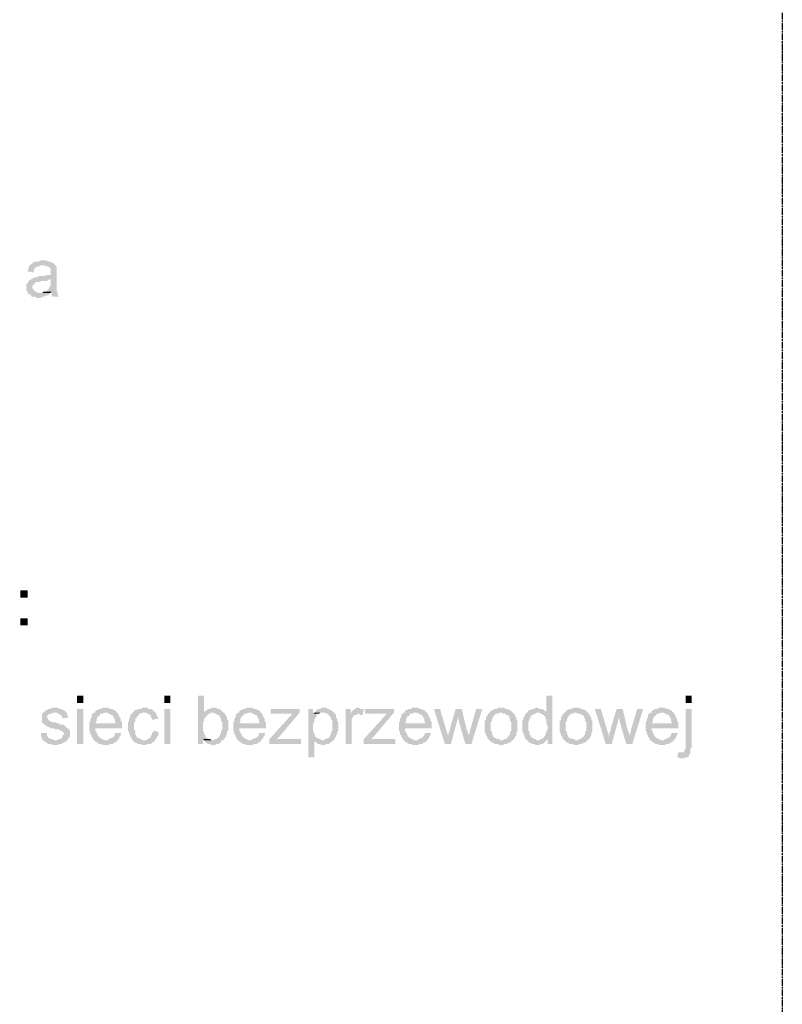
# Model space of a CAD drawing. Header units: millimetres. Extents: x -523 to 1404227, y -783705 to 1038705.
# Tile 439 of 508: x 711141 to 713810, y 235146 to 238594. Entities that reach past the tile are written whole.
import ezdxf

# ---------------------------------------------------------------- set-up
doc = ezdxf.new("R2010")
doc.units = ezdxf.units.MM
doc.linetypes.add('ACAD_ISO08W100', pattern=[36, 24, -3, 6, -3])
doc.layers.add('!!ELEKTRYKA', color=7, linetype='Continuous')

msp = doc.modelspace()

# ---------------------------------------------------------------- hatches: boundary and pattern name
at = {"layer": '!!ELEKTRYKA', "linetype": 'ACAD_ISO08W100'}
for points in [[(711223.26, 237750.92), (711214.8, 237750.92), (711206.33, 237746.69), (711193.63, 237746.69), (711189.4, 237742.45), (711185.16, 237742.45), (711185.16, 237738.22), (711180.93, 237738.22), (711176.7, 237733.99), (711219.03, 237733.99), (711223.26, 237733.99), (711227.5, 237733.99), (711231.73, 237729.75), (711235.96, 237729.75), (711240.2, 237729.75), (711244.43, 237725.52), (711244.43, 237725.52), (711248.66, 237721.29), (711248.66, 237717.05), (711248.66, 237712.82), (711248.66, 237708.59), (711248.66, 237708.59), (711248.66, 237700.12), (711244.43, 237700.12), (711244.43, 237700.12), (711240.2, 237700.12), (711235.96, 237700.12), (711227.5, 237695.89), (711223.26, 237695.89), (711219.03, 237695.89), (711210.56, 237695.89), (711206.33, 237695.89), (711202.1, 237691.65), (711197.86, 237691.65), (711193.63, 237691.65), (711193.63, 237691.65), (711185.16, 237687.42), (711180.93, 237687.42), (711248.66, 237687.42), (711248.66, 237678.95), (711248.66, 237674.72), (711248.66, 237670.49), (711248.66, 237666.25), (711248.66, 237662.02), (711244.43, 237657.79), (711244.43, 237657.79), (711244.43, 237653.55), (711240.2, 237649.32), (711235.96, 237645.09), (711231.73, 237640.85), (711227.5, 237640.85), (711223.26, 237640.85), (711252.9, 237640.85), (711252.9, 237636.62), (711252.9, 237632.39), (711252.9, 237628.15), (711257.13, 237623.92), (711278.3, 237623.92), (711278.3, 237623.92), (711274.07, 237628.15), (711274.07, 237632.39), (711274.07, 237640.85), (711269.83, 237640.85), (711269.83, 237645.09), (711269.83, 237645.09), (711269.83, 237649.32), (711269.83, 237657.79), (711269.83, 237662.02), (711269.83, 237666.25), (711269.83, 237674.72), (711269.83, 237704.35), (711269.83, 237704.35), (711269.83, 237708.59), (711269.83, 237717.05), (711269.83, 237721.29), (711269.83, 237721.29), (711269.83, 237725.52), (711269.83, 237729.75), (711265.6, 237733.99), (711261.37, 237738.22), (711261.37, 237738.22), (711257.13, 237742.45), (711252.9, 237742.45), (711248.66, 237746.69), (711248.66, 237746.69), (711244.43, 237746.69), (711240.2, 237746.69), (711231.73, 237750.92), (711227.5, 237750.92)], [(711176.7, 237733.99), (711172.46, 237729.75), (711172.46, 237721.29), (711168.23, 237717.05), (711168.23, 237712.82), (711189.4, 237708.59), (711189.4, 237712.82), (711189.4, 237717.05), (711193.63, 237721.29), (711193.63, 237725.52), (711197.86, 237725.52), (711202.1, 237729.75), (711206.33, 237729.75), (711210.56, 237729.75), (711214.8, 237733.99), (711219.03, 237733.99)], [(711180.93, 237687.42), (711180.93, 237683.19), (711176.7, 237683.19), (711172.46, 237678.95), (711172.46, 237678.95), (711168.23, 237674.72), (711168.23, 237670.49), (711164, 237666.25), (711164, 237662.02), (711164, 237657.79), (711164, 237657.79), (711164, 237649.32), (711164, 237645.09), (711168.23, 237640.85), (711168.23, 237636.62), (711172.46, 237632.39), (711176.7, 237632.39), (711176.7, 237632.39), (711180.93, 237628.15), (711180.93, 237623.92), (711185.16, 237623.92), (711189.4, 237623.92), (711193.63, 237623.92), (711202.1, 237619.68), (711206.33, 237619.68), (711210.56, 237619.68), (711214.8, 237619.68), (711219.03, 237623.92), (711223.26, 237623.92), (711227.5, 237623.92), (711231.73, 237628.15), (711235.96, 237628.15), (711240.2, 237628.15), (711244.43, 237632.39), (711248.66, 237636.62), (711210.56, 237636.62), (711210.56, 237636.62), (711206.33, 237636.62), (711197.86, 237640.85), (711197.86, 237640.85), (711193.63, 237645.09), (711189.4, 237645.09), (711189.4, 237649.32), (711185.16, 237653.55), (711185.16, 237657.79), (711185.16, 237657.79), (711185.16, 237662.02), (711189.4, 237666.25), (711189.4, 237666.25), (711193.63, 237670.49), (711197.86, 237674.72), (711202.1, 237674.72), (711206.33, 237674.72), (711210.56, 237674.72), (711214.8, 237678.95), (711219.03, 237678.95), (711223.26, 237678.95), (711227.5, 237678.95), (711235.96, 237678.95), (711240.2, 237683.19), (711244.43, 237683.19), (711244.43, 237683.19), (711248.66, 237687.42)], [(711223.26, 237640.85), (711219.03, 237636.62), (711210.56, 237636.62), (711248.66, 237636.62), (711252.9, 237640.85)], [(711786.31, 236226.88), (711765.14, 236226.88), (711765.14, 236057.54), (711782.08, 236057.54), (711782.08, 236074.48), (711807.48, 236074.48), (711803.25, 236074.48), (711799.01, 236078.71), (711794.78, 236078.71), (711790.55, 236082.95), (711790.55, 236087.18), (711786.31, 236091.41), (711786.31, 236095.65), (711786.31, 236099.88), (711782.08, 236104.11), (711782.08, 236108.35), (711782.08, 236112.58), (711782.08, 236121.05), (711782.08, 236125.28), (711782.08, 236129.51), (711782.08, 236133.75), (711786.31, 236137.98), (711786.31, 236142.21), (711786.31, 236146.45), (711790.55, 236150.68), (711794.78, 236154.91), (711794.78, 236159.15), (711799.01, 236159.15), (711803.25, 236163.38), (711807.48, 236163.38), (711811.71, 236167.61), (711815.95, 236167.61), (711786.31, 236167.61)], [(713005.54, 236226.88), (712984.38, 236226.88), (712984.38, 236167.61), (712954.74, 236167.61), (712958.98, 236167.61), (712963.21, 236163.38), (712967.44, 236163.38), (712971.68, 236159.15), (712975.91, 236159.15), (712975.91, 236154.91), (712980.14, 236154.91), (712980.14, 236150.68), (712980.14, 236146.45), (712984.38, 236142.21), (712984.38, 236137.98), (712984.38, 236133.75), (712984.38, 236129.51), (712988.61, 236121.05), (712988.61, 236116.81), (712988.61, 236112.58), (712988.61, 236108.35), (712984.38, 236104.11), (712984.38, 236099.88), (712984.38, 236095.65), (712980.14, 236091.41), (712980.14, 236087.18), (712975.91, 236082.95), (712975.91, 236078.71), (712971.68, 236078.71), (712967.44, 236074.48), (712963.21, 236074.48), (712988.61, 236074.48), (712988.61, 236057.54), (713005.54, 236057.54)], [(711223.26, 236167.61), (711219.03, 236163.38), (711219.03, 236163.38), (711219.03, 236146.45), (711219.03, 236146.45), (711219.03, 236137.98), (711219.03, 236133.75), (711223.26, 236129.51), (711223.26, 236129.51), (711227.5, 236125.28), (711231.73, 236121.05), (711235.96, 236121.05), (711235.96, 236121.05), (711235.96, 236116.81), (711240.2, 236116.81), (711244.43, 236116.81), (711248.66, 236112.58), (711252.9, 236112.58), (711261.37, 236112.58), (711265.6, 236108.35), (711269.83, 236108.35), (711278.3, 236108.35), (711282.53, 236104.11), (711286.77, 236104.11), (711286.77, 236104.11), (711291, 236099.88), (711295.23, 236095.65), (711295.23, 236091.41), (711295.23, 236091.41), (711291, 236087.18), (711291, 236082.95), (711286.77, 236078.71), (711286.77, 236074.48), (711282.53, 236074.48), (711278.3, 236074.48), (711269.83, 236070.25), (711265.6, 236070.25), (711223.26, 236070.25), (711227.5, 236066.01), (711231.73, 236066.01), (711231.73, 236066.01), (711231.73, 236061.78), (711235.96, 236061.78), (711240.2, 236057.54), (711244.43, 236057.54), (711248.66, 236057.54), (711257.13, 236053.31), (711261.37, 236053.31), (711265.6, 236053.31), (711269.83, 236053.31), (711274.07, 236053.31), (711278.3, 236057.54), (711282.53, 236057.54), (711286.77, 236057.54), (711291, 236061.78), (711295.23, 236061.78), (711299.47, 236066.01), (711303.7, 236066.01), (711307.93, 236070.25), (711307.93, 236074.48), (711312.17, 236074.48), (711312.17, 236078.71), (711316.4, 236082.95), (711316.4, 236087.18), (711316.4, 236095.65), (711316.4, 236095.65), (711316.4, 236099.88), (711316.4, 236104.11), (711312.17, 236108.35), (711312.17, 236112.58), (711307.93, 236112.58), (711303.7, 236116.81), (711299.47, 236121.05), (711295.23, 236121.05), (711295.23, 236125.28), (711291, 236125.28), (711286.77, 236125.28), (711282.53, 236125.28), (711278.3, 236129.51), (711274.07, 236129.51), (711265.6, 236133.75), (711265.6, 236133.75), (711257.13, 236133.75), (711252.9, 236133.75), (711248.66, 236137.98), (711248.66, 236137.98), (711248.66, 236137.98), (711244.43, 236137.98), (711240.2, 236142.21), (711240.2, 236146.45), (711235.96, 236150.68), (711235.96, 236154.91), (711240.2, 236159.15), (711244.43, 236163.38), (711244.43, 236163.38), (711248.66, 236163.38), (711252.9, 236163.38), (711257.13, 236167.61), (711265.6, 236167.61)], [(711261.37, 236184.55), (711252.9, 236184.55), (711248.66, 236180.31), (711240.2, 236180.31), (711235.96, 236176.08), (711231.73, 236176.08), (711231.73, 236171.85), (711227.5, 236171.85), (711223.26, 236167.61), (711265.6, 236167.61), (711265.6, 236167.61), (711269.83, 236167.61), (711274.07, 236163.38), (711278.3, 236163.38), (711282.53, 236159.15), (711286.77, 236159.15), (711286.77, 236154.91), (711291, 236150.68), (711291, 236146.45), (711312.17, 236150.68), (711312.17, 236150.68), (711307.93, 236154.91), (711307.93, 236159.15), (711307.93, 236163.38), (711303.7, 236167.61), (711303.7, 236167.61), (711299.47, 236171.85), (711295.23, 236176.08), (711291, 236176.08), (711286.77, 236180.31), (711286.77, 236180.31), (711282.53, 236180.31), (711278.3, 236180.31), (711274.07, 236184.55), (711265.6, 236184.55)], [(711401.07, 236167.61), (711401.07, 236167.61), (711396.84, 236163.38), (711392.6, 236159.15), (711392.6, 236154.91), (711392.6, 236150.68), (711388.37, 236146.45), (711388.37, 236142.21), (711388.37, 236137.98), (711384.13, 236133.75), (711384.13, 236129.51), (711384.13, 236125.28), (711384.13, 236116.81), (711384.13, 236112.58), (711384.13, 236108.35), (711384.13, 236104.11), (711388.37, 236099.88), (711388.37, 236095.65), (711388.37, 236091.41), (711392.6, 236087.18), (711392.6, 236082.95), (711396.84, 236078.71), (711396.84, 236074.48), (711401.07, 236070.25), (711443.4, 236070.25), (711443.4, 236070.25), (711439.17, 236070.25), (711430.7, 236074.48), (711426.47, 236074.48), (711426.47, 236078.71), (711422.24, 236078.71), (711418, 236082.95), (711418, 236082.95), (711413.77, 236087.18), (711413.77, 236091.41), (711409.54, 236095.65), (711409.54, 236099.88), (711405.3, 236104.11), (711405.3, 236108.35), (711405.3, 236112.58), (711498.44, 236112.58), (711498.44, 236116.81), (711498.44, 236121.05), (711498.44, 236125.28), (711498.44, 236129.51), (711405.3, 236129.51), (711405.3, 236129.51), (711409.54, 236137.98), (711409.54, 236142.21), (711409.54, 236146.45), (711413.77, 236150.68), (711413.77, 236154.91), (711418, 236154.91), (711422.24, 236159.15), (711422.24, 236163.38), (711426.47, 236163.38), (711430.7, 236163.38), (711439.17, 236167.61), (711443.4, 236167.61)], [(711443.4, 236184.55), (711430.7, 236184.55), (711426.47, 236180.31), (711418, 236180.31), (711413.77, 236176.08), (711409.54, 236176.08), (711405.3, 236171.85), (711405.3, 236167.61), (711401.07, 236167.61), (711443.4, 236167.61), (711443.4, 236167.61), (711447.64, 236167.61), (711451.87, 236163.38), (711456.1, 236163.38), (711460.34, 236159.15), (711464.57, 236159.15), (711468.8, 236154.91), (711468.8, 236154.91), (711468.8, 236150.68), (711473.04, 236146.45), (711473.04, 236142.21), (711473.04, 236137.98), (711477.27, 236129.51), (711405.3, 236129.51), (711498.44, 236129.51), (711498.44, 236133.75), (711494.2, 236137.98), (711494.2, 236142.21), (711494.2, 236146.45), (711489.97, 236150.68), (711489.97, 236154.91), (711485.74, 236159.15), (711485.74, 236163.38), (711481.5, 236167.61), (711481.5, 236167.61), (711477.27, 236171.85), (711473.04, 236176.08), (711468.8, 236176.08), (711464.57, 236180.31), (711460.34, 236180.31), (711456.1, 236180.31), (711451.87, 236184.55), (711447.64, 236184.55)], [(711574.64, 236184.55), (711574.64, 236184.55), (711570.41, 236184.55), (711566.17, 236180.31), (711561.94, 236180.31), (711557.71, 236180.31), (711549.24, 236176.08), (711549.24, 236176.08), (711545.01, 236176.08), (711540.77, 236171.85), (711536.54, 236167.61), (711536.54, 236163.38), (711532.31, 236163.38), (711528.07, 236159.15), (711528.07, 236154.91), (711528.07, 236150.68), (711523.84, 236146.45), (711523.84, 236142.21), (711523.84, 236137.98), (711519.6, 236133.75), (711519.6, 236129.51), (711519.6, 236125.28), (711519.6, 236116.81), (711519.6, 236112.58), (711519.6, 236108.35), (711519.6, 236104.11), (711523.84, 236099.88), (711523.84, 236095.65), (711523.84, 236091.41), (711528.07, 236087.18), (711528.07, 236082.95), (711532.31, 236078.71), (711532.31, 236074.48), (711536.54, 236070.25), (711574.64, 236070.25), (711574.64, 236070.25), (711570.41, 236070.25), (711566.17, 236074.48), (711561.94, 236074.48), (711557.71, 236078.71), (711553.47, 236078.71), (711549.24, 236082.95), (711549.24, 236082.95), (711549.24, 236087.18), (711545.01, 236091.41), (711545.01, 236095.65), (711545.01, 236099.88), (711545.01, 236104.11), (711540.77, 236108.35), (711540.77, 236112.58), (711540.77, 236121.05), (711540.77, 236121.05), (711540.77, 236125.28), (711540.77, 236129.51), (711545.01, 236137.98), (711545.01, 236142.21), (711545.01, 236146.45), (711549.24, 236146.45), (711549.24, 236150.68), (711553.47, 236154.91), (711553.47, 236154.91), (711557.71, 236159.15), (711557.71, 236163.38), (711561.94, 236163.38), (711566.17, 236163.38), (711570.41, 236167.61), (711578.87, 236167.61), (711616.97, 236167.61), (711612.74, 236171.85), (711608.51, 236171.85), (711608.51, 236176.08), (711604.27, 236176.08), (711600.04, 236180.31), (711595.81, 236180.31), (711591.57, 236180.31), (711587.34, 236184.55), (711583.11, 236184.55)], [(711616.97, 236167.61), (711578.87, 236167.61), (711583.11, 236167.61), (711587.34, 236163.38), (711591.57, 236163.38), (711595.81, 236159.15), (711595.81, 236159.15), (711600.04, 236154.91), (711600.04, 236150.68), (711604.27, 236146.45), (711604.27, 236142.21), (711625.44, 236146.45), (711625.44, 236146.45), (711625.44, 236150.68), (711621.21, 236154.91), (711621.21, 236159.15), (711616.97, 236163.38)], [(711820.18, 236184.55), (711811.71, 236184.55), (711807.48, 236180.31), (711799.01, 236180.31), (711794.78, 236176.08), (711790.55, 236171.85), (711786.31, 236171.85), (711786.31, 236167.61), (711815.95, 236167.61), (711820.18, 236167.61), (711824.41, 236163.38), (711828.65, 236163.38), (711832.88, 236159.15), (711837.11, 236159.15), (711841.35, 236154.91), (711841.35, 236154.91), (711841.35, 236150.68), (711845.58, 236146.45), (711845.58, 236142.21), (711845.58, 236137.98), (711849.81, 236133.75), (711849.81, 236129.51), (711849.81, 236125.28), (711849.81, 236121.05), (711849.81, 236121.05), (711849.81, 236112.58), (711849.81, 236108.35), (711845.58, 236104.11), (711845.58, 236099.88), (711845.58, 236095.65), (711841.35, 236091.41), (711841.35, 236087.18), (711837.11, 236082.95), (711837.11, 236078.71), (711832.88, 236078.71), (711828.65, 236074.48), (711824.41, 236074.48), (711820.18, 236070.25), (711815.95, 236070.25), (711786.31, 236070.25), (711790.55, 236066.01), (711790.55, 236061.78), (711794.78, 236061.78), (711799.01, 236057.54), (711803.25, 236057.54), (711807.48, 236057.54), (711811.71, 236053.31), (711815.95, 236053.31), (711820.18, 236053.31), (711824.41, 236053.31), (711828.65, 236057.54), (711832.88, 236057.54), (711837.11, 236057.54), (711841.35, 236061.78), (711845.58, 236061.78), (711845.58, 236066.01), (711849.81, 236070.25), (711854.05, 236070.25), (711854.05, 236074.48), (711858.28, 236074.48), (711858.28, 236078.71), (711862.51, 236082.95), (711862.51, 236087.18), (711866.75, 236091.41), (711866.75, 236095.65), (711866.75, 236099.88), (711870.98, 236104.11), (711870.98, 236108.35), (711870.98, 236116.81), (711870.98, 236121.05), (711870.98, 236121.05), (711870.98, 236129.51), (711870.98, 236133.75), (711870.98, 236137.98), (711866.75, 236142.21), (711866.75, 236146.45), (711866.75, 236150.68), (711862.51, 236154.91), (711862.51, 236159.15), (711858.28, 236163.38), (711858.28, 236167.61), (711854.05, 236167.61), (711849.81, 236171.85), (711849.81, 236171.85), (711845.58, 236176.08), (711841.35, 236180.31), (711837.11, 236180.31), (711832.88, 236180.31), (711828.65, 236184.55), (711824.41, 236184.55)], [(711904.85, 236167.61), (711904.85, 236167.61), (711900.61, 236163.38), (711896.38, 236159.15), (711896.38, 236154.91), (711896.38, 236150.68), (711892.15, 236146.45), (711892.15, 236142.21), (711892.15, 236137.98), (711887.91, 236133.75), (711887.91, 236129.51), (711887.91, 236125.28), (711887.91, 236116.81), (711887.91, 236112.58), (711887.91, 236108.35), (711887.91, 236104.11), (711892.15, 236099.88), (711892.15, 236095.65), (711892.15, 236091.41), (711896.38, 236087.18), (711896.38, 236082.95), (711900.61, 236078.71), (711900.61, 236074.48), (711904.85, 236070.25), (711947.18, 236070.25), (711947.18, 236070.25), (711942.95, 236070.25), (711934.48, 236074.48), (711930.25, 236074.48), (711930.25, 236078.71), (711926.02, 236078.71), (711921.78, 236082.95), (711921.78, 236082.95), (711917.55, 236087.18), (711917.55, 236091.41), (711913.31, 236095.65), (711913.31, 236099.88), (711909.08, 236104.11), (711909.08, 236108.35), (711909.08, 236112.58), (712002.22, 236112.58), (712002.22, 236116.81), (712002.22, 236121.05), (712002.22, 236125.28), (712002.22, 236129.51), (711909.08, 236129.51), (711909.08, 236129.51), (711913.31, 236137.98), (711913.31, 236142.21), (711913.31, 236146.45), (711917.55, 236150.68), (711917.55, 236154.91), (711921.78, 236154.91), (711926.02, 236159.15), (711926.02, 236163.38), (711930.25, 236163.38), (711934.48, 236163.38), (711942.95, 236167.61), (711947.18, 236167.61)], [(711947.18, 236184.55), (711934.48, 236184.55), (711930.25, 236180.31), (711921.78, 236180.31), (711917.55, 236176.08), (711913.31, 236176.08), (711909.08, 236171.85), (711909.08, 236167.61), (711904.85, 236167.61), (711947.18, 236167.61), (711947.18, 236167.61), (711951.42, 236167.61), (711955.65, 236163.38), (711959.88, 236163.38), (711964.12, 236159.15), (711968.35, 236159.15), (711972.58, 236154.91), (711972.58, 236154.91), (711972.58, 236150.68), (711976.82, 236146.45), (711976.82, 236142.21), (711976.82, 236137.98), (711981.05, 236129.51), (711909.08, 236129.51), (712002.22, 236129.51), (712002.22, 236133.75), (711997.98, 236137.98), (711997.98, 236142.21), (711997.98, 236146.45), (711993.75, 236150.68), (711993.75, 236154.91), (711989.52, 236159.15), (711989.52, 236163.38), (711985.28, 236167.61), (711985.28, 236167.61), (711981.05, 236171.85), (711976.82, 236176.08), (711972.58, 236176.08), (711968.35, 236180.31), (711964.12, 236180.31), (711959.88, 236180.31), (711955.65, 236184.55), (711951.42, 236184.55)], [(712120.75, 236167.61), (712095.35, 236163.38), (712014.92, 236074.48), (712014.92, 236057.54), (712040.32, 236074.48), (712053.02, 236087.18)], [(712120.75, 236180.31), (712019.15, 236180.31), (712019.15, 236163.38), (712095.35, 236163.38), (712120.75, 236167.61)], [(712167.32, 236180.31), (712150.39, 236180.31), (712150.39, 236010.98), (712171.55, 236010.98), (712171.55, 236070.25), (712201.19, 236070.25), (712196.96, 236070.25), (712192.72, 236074.48), (712188.49, 236074.48), (712184.26, 236078.71), (712180.02, 236078.71), (712175.79, 236082.95), (712175.79, 236087.18), (712171.55, 236091.41), (712171.55, 236091.41), (712171.55, 236095.65), (712167.32, 236104.11), (712167.32, 236108.35), (712167.32, 236112.58), (712167.32, 236116.81), (712167.32, 236121.05), (712167.32, 236125.28), (712167.32, 236129.51), (712171.55, 236133.75), (712171.55, 236137.98), (712171.55, 236142.21), (712175.79, 236146.45), (712175.79, 236150.68), (712180.02, 236154.91), (712180.02, 236159.15), (712184.26, 236163.38), (712188.49, 236163.38), (712167.32, 236163.38)], [(712171.55, 236167.61), (712167.32, 236163.38), (712188.49, 236163.38), (712192.72, 236167.61), (712196.96, 236167.61), (712201.19, 236167.61)], [(712205.42, 236184.55), (712196.96, 236184.55), (712192.72, 236180.31), (712184.26, 236180.31), (712180.02, 236176.08), (712180.02, 236176.08), (712175.79, 236171.85), (712171.55, 236167.61), (712201.19, 236167.61), (712205.42, 236167.61), (712209.66, 236167.61), (712213.89, 236163.38), (712218.12, 236163.38), (712222.36, 236159.15), (712226.59, 236154.91), (712226.59, 236150.68), (712230.82, 236150.68), (712230.82, 236146.45), (712230.82, 236142.21), (712235.06, 236137.98), (712235.06, 236129.51), (712235.06, 236125.28), (712235.06, 236121.05), (712235.06, 236116.81), (712235.06, 236112.58), (712235.06, 236108.35), (712235.06, 236104.11), (712230.82, 236099.88), (712230.82, 236095.65), (712230.82, 236091.41), (712226.59, 236087.18), (712226.59, 236082.95), (712222.36, 236078.71), (712218.12, 236078.71), (712213.89, 236074.48), (712209.66, 236074.48), (712205.42, 236070.25), (712201.19, 236070.25), (712171.55, 236070.25), (712171.55, 236066.01), (712175.79, 236066.01), (712180.02, 236061.78), (712184.26, 236057.54), (712184.26, 236057.54), (712188.49, 236057.54), (712192.72, 236057.54), (712196.96, 236053.31), (712201.19, 236053.31), (712201.19, 236053.31), (712205.42, 236053.31), (712213.89, 236057.54), (712218.12, 236057.54), (712222.36, 236057.54), (712226.59, 236061.78), (712230.82, 236061.78), (712230.82, 236066.01), (712235.06, 236066.01), (712239.29, 236070.25), (712243.52, 236074.48), (712243.52, 236078.71), (712247.76, 236082.95), (712247.76, 236087.18), (712247.76, 236087.18), (712251.99, 236091.41), (712251.99, 236095.65), (712251.99, 236099.88), (712256.22, 236104.11), (712256.22, 236108.35), (712256.22, 236116.81), (712256.22, 236121.05), (712256.22, 236121.05), (712256.22, 236125.28), (712256.22, 236129.51), (712256.22, 236133.75), (712251.99, 236137.98), (712251.99, 236142.21), (712251.99, 236146.45), (712247.76, 236150.68), (712247.76, 236154.91), (712247.76, 236159.15), (712243.52, 236163.38), (712243.52, 236167.61), (712239.29, 236167.61), (712235.06, 236171.85), (712230.82, 236176.08), (712230.82, 236176.08), (712226.59, 236176.08), (712222.36, 236180.31), (712218.12, 236180.31), (712213.89, 236184.55), (712209.66, 236184.55)], [(712298.56, 236180.31), (712281.62, 236180.31), (712281.62, 236057.54), (712302.79, 236057.54), (712302.79, 236121.05), (712302.79, 236121.05), (712302.79, 236129.51), (712302.79, 236133.75), (712302.79, 236137.98), (712302.79, 236142.21), (712302.79, 236146.45), (712307.03, 236150.68), (712307.03, 236154.91), (712311.26, 236159.15), (712315.49, 236159.15), (712319.73, 236159.15), (712323.96, 236163.38), (712298.56, 236163.38)], [(712323.96, 236184.55), (712323.96, 236184.55), (712319.73, 236184.55), (712315.49, 236180.31), (712311.26, 236180.31), (712311.26, 236176.08), (712307.03, 236176.08), (712302.79, 236171.85), (712302.79, 236167.61), (712298.56, 236163.38), (712323.96, 236163.38), (712328.19, 236163.38), (712332.43, 236159.15), (712336.66, 236159.15), (712340.89, 236159.15), (712345.13, 236176.08), (712345.13, 236180.31), (712336.66, 236180.31), (712332.43, 236180.31), (712328.19, 236184.55)], [(712450.96, 236167.61), (712425.56, 236163.38), (712345.13, 236074.48), (712345.13, 236057.54), (712370.53, 236074.48), (712383.23, 236087.18)], [(712450.96, 236180.31), (712349.36, 236180.31), (712349.36, 236163.38), (712425.56, 236163.38), (712450.96, 236167.61)], [(712484.83, 236167.61), (712484.83, 236167.61), (712480.6, 236163.38), (712476.36, 236159.15), (712476.36, 236154.91), (712476.36, 236150.68), (712472.13, 236146.45), (712472.13, 236142.21), (712472.13, 236137.98), (712467.9, 236133.75), (712467.9, 236129.51), (712467.9, 236125.28), (712467.9, 236116.81), (712467.9, 236112.58), (712467.9, 236108.35), (712467.9, 236104.11), (712472.13, 236099.88), (712472.13, 236095.65), (712472.13, 236091.41), (712476.36, 236087.18), (712476.36, 236082.95), (712480.6, 236078.71), (712480.6, 236074.48), (712484.83, 236070.25), (712527.16, 236070.25), (712527.16, 236070.25), (712522.93, 236070.25), (712514.46, 236074.48), (712510.23, 236074.48), (712510.23, 236078.71), (712506, 236078.71), (712501.76, 236082.95), (712501.76, 236082.95), (712497.53, 236087.18), (712497.53, 236091.41), (712493.3, 236095.65), (712493.3, 236099.88), (712489.06, 236104.11), (712489.06, 236108.35), (712489.06, 236112.58), (712582.2, 236112.58), (712582.2, 236116.81), (712582.2, 236121.05), (712582.2, 236125.28), (712582.2, 236129.51), (712489.06, 236129.51), (712489.06, 236129.51), (712493.3, 236137.98), (712493.3, 236142.21), (712493.3, 236146.45), (712497.53, 236150.68), (712497.53, 236154.91), (712501.76, 236154.91), (712506, 236159.15), (712506, 236163.38), (712510.23, 236163.38), (712514.46, 236163.38), (712522.93, 236167.61), (712527.16, 236167.61)], [(712527.16, 236184.55), (712514.46, 236184.55), (712510.23, 236180.31), (712501.76, 236180.31), (712497.53, 236176.08), (712493.3, 236176.08), (712489.06, 236171.85), (712489.06, 236167.61), (712484.83, 236167.61), (712527.16, 236167.61), (712527.16, 236167.61), (712531.4, 236167.61), (712535.63, 236163.38), (712539.86, 236163.38), (712544.1, 236159.15), (712548.33, 236159.15), (712552.56, 236154.91), (712552.56, 236154.91), (712552.56, 236150.68), (712556.8, 236146.45), (712556.8, 236142.21), (712556.8, 236137.98), (712561.03, 236129.51), (712489.06, 236129.51), (712582.2, 236129.51), (712582.2, 236133.75), (712577.97, 236137.98), (712577.97, 236142.21), (712577.97, 236146.45), (712573.73, 236150.68), (712573.73, 236154.91), (712569.5, 236159.15), (712569.5, 236163.38), (712565.26, 236167.61), (712565.26, 236167.61), (712561.03, 236171.85), (712556.8, 236176.08), (712552.56, 236176.08), (712548.33, 236180.31), (712544.1, 236180.31), (712539.86, 236180.31), (712535.63, 236184.55), (712531.4, 236184.55)], [(712611.83, 236180.31), (712590.67, 236180.31), (712628.77, 236057.54), (712641.47, 236082.95), (712633, 236108.35)], [(712688.03, 236180.31), (712666.87, 236180.31), (712645.7, 236108.35), (712645.7, 236104.11), (712641.47, 236095.65), (712641.47, 236091.41), (712641.47, 236087.18), (712641.47, 236082.95), (712641.47, 236082.95), (712628.77, 236057.54), (712649.93, 236057.54), (712675.33, 236150.68)], [(712688.03, 236180.31), (712675.33, 236150.68), (712679.57, 236129.51), (712700.74, 236057.54), (712713.44, 236087.18), (712704.97, 236108.35)], [(712760, 236180.31), (712738.84, 236180.31), (712717.67, 236108.35), (712713.44, 236087.18), (712700.74, 236057.54), (712721.9, 236057.54)], [(712785.4, 236167.61), (712781.17, 236163.38), (712776.94, 236159.15), (712776.94, 236154.91), (712772.7, 236150.68), (712772.7, 236146.45), (712772.7, 236142.21), (712768.47, 236137.98), (712768.47, 236133.75), (712768.47, 236129.51), (712768.47, 236125.28), (712768.47, 236121.05), (712768.47, 236116.81), (712768.47, 236112.58), (712768.47, 236108.35), (712768.47, 236104.11), (712768.47, 236099.88), (712772.7, 236091.41), (712772.7, 236087.18), (712772.7, 236087.18), (712776.94, 236082.95), (712776.94, 236078.71), (712781.17, 236074.48), (712785.4, 236070.25), (712823.5, 236070.25), (712823.5, 236070.25), (712819.27, 236074.48), (712815.04, 236074.48), (712810.8, 236074.48), (712806.57, 236078.71), (712802.34, 236078.71), (712798.1, 236082.95), (712798.1, 236082.95), (712798.1, 236087.18), (712793.87, 236091.41), (712793.87, 236095.65), (712793.87, 236099.88), (712789.64, 236104.11), (712789.64, 236108.35), (712789.64, 236112.58), (712789.64, 236121.05), (712789.64, 236121.05), (712789.64, 236125.28), (712789.64, 236129.51), (712789.64, 236133.75), (712793.87, 236137.98), (712793.87, 236142.21), (712793.87, 236146.45), (712798.1, 236150.68), (712798.1, 236154.91), (712802.34, 236154.91), (712802.34, 236159.15), (712806.57, 236163.38), (712810.8, 236163.38), (712815.04, 236163.38), (712819.27, 236167.61), (712823.5, 236167.61)], [(712823.5, 236184.55), (712823.5, 236184.55), (712815.04, 236184.55), (712810.8, 236180.31), (712806.57, 236180.31), (712802.34, 236180.31), (712798.1, 236176.08), (712793.87, 236176.08), (712789.64, 236171.85), (712785.4, 236167.61), (712785.4, 236167.61), (712785.4, 236167.61), (712823.5, 236167.61), (712827.74, 236167.61), (712831.97, 236163.38), (712836.21, 236163.38), (712840.44, 236163.38), (712844.67, 236159.15), (712848.91, 236159.15), (712853.14, 236154.91), (712853.14, 236150.68), (712857.37, 236146.45), (712857.37, 236142.21), (712857.37, 236137.98), (712861.61, 236133.75), (712861.61, 236129.51), (712861.61, 236125.28), (712861.61, 236121.05), (712861.61, 236116.81), (712861.61, 236112.58), (712861.61, 236108.35), (712861.61, 236104.11), (712857.37, 236099.88), (712857.37, 236095.65), (712857.37, 236091.41), (712853.14, 236087.18), (712853.14, 236082.95), (712848.91, 236082.95), (712844.67, 236078.71), (712844.67, 236074.48), (712840.44, 236074.48), (712836.21, 236074.48), (712831.97, 236070.25), (712823.5, 236070.25), (712785.4, 236070.25), (712785.4, 236070.25), (712789.64, 236066.01), (712793.87, 236061.78), (712798.1, 236061.78), (712802.34, 236057.54), (712806.57, 236057.54), (712810.8, 236057.54), (712815.04, 236057.54), (712819.27, 236053.31), (712823.5, 236053.31), (712827.74, 236053.31), (712831.97, 236053.31), (712836.21, 236057.54), (712840.44, 236057.54), (712844.67, 236057.54), (712853.14, 236061.78), (712857.37, 236061.78), (712857.37, 236061.78), (712861.61, 236066.01), (712865.84, 236070.25), (712865.84, 236070.25), (712870.07, 236074.48), (712874.31, 236078.71), (712874.31, 236082.95), (712874.31, 236082.95), (712878.54, 236087.18), (712878.54, 236091.41), (712878.54, 236095.65), (712882.77, 236099.88), (712882.77, 236104.11), (712882.77, 236108.35), (712882.77, 236116.81), (712882.77, 236121.05), (712882.77, 236125.28), (712882.77, 236129.51), (712882.77, 236133.75), (712882.77, 236137.98), (712878.54, 236142.21), (712878.54, 236146.45), (712878.54, 236150.68), (712874.31, 236154.91), (712874.31, 236159.15), (712870.07, 236163.38), (712865.84, 236167.61), (712865.84, 236167.61), (712861.61, 236171.85), (712857.37, 236176.08), (712853.14, 236176.08), (712848.91, 236180.31), (712844.67, 236180.31), (712840.44, 236180.31), (712836.21, 236184.55), (712831.97, 236184.55)], [(712950.51, 236184.55), (712950.51, 236184.55), (712946.27, 236184.55), (712942.04, 236180.31), (712937.81, 236180.31), (712933.57, 236180.31), (712929.34, 236176.08), (712925.11, 236176.08), (712920.87, 236176.08), (712920.87, 236171.85), (712916.64, 236167.61), (712912.41, 236163.38), (712908.17, 236159.15), (712908.17, 236154.91), (712903.94, 236150.68), (712903.94, 236150.68), (712903.94, 236146.45), (712903.94, 236142.21), (712899.71, 236137.98), (712899.71, 236133.75), (712899.71, 236129.51), (712899.71, 236125.28), (712899.71, 236116.81), (712899.71, 236116.81), (712899.71, 236112.58), (712899.71, 236108.35), (712899.71, 236104.11), (712899.71, 236099.88), (712903.94, 236095.65), (712903.94, 236091.41), (712908.17, 236087.18), (712908.17, 236082.95), (712908.17, 236078.71), (712912.41, 236074.48), (712916.64, 236070.25), (712954.74, 236070.25), (712950.51, 236070.25), (712946.27, 236074.48), (712942.04, 236074.48), (712937.81, 236078.71), (712933.57, 236078.71), (712929.34, 236082.95), (712929.34, 236082.95), (712929.34, 236087.18), (712925.11, 236091.41), (712925.11, 236095.65), (712925.11, 236099.88), (712920.87, 236104.11), (712920.87, 236108.35), (712920.87, 236112.58), (712920.87, 236116.81), (712920.87, 236121.05), (712920.87, 236125.28), (712920.87, 236129.51), (712920.87, 236133.75), (712925.11, 236142.21), (712925.11, 236146.45), (712925.11, 236146.45), (712929.34, 236150.68), (712929.34, 236154.91), (712933.57, 236159.15), (712937.81, 236159.15), (712942.04, 236163.38), (712946.27, 236163.38), (712950.51, 236167.61), (712954.74, 236167.61), (712984.38, 236167.61), (712984.38, 236171.85), (712980.14, 236171.85), (712975.91, 236176.08), (712971.68, 236180.31), (712971.68, 236180.31), (712967.44, 236180.31), (712958.98, 236180.31), (712954.74, 236184.55)], [(713047.88, 236167.61), (713043.64, 236163.38), (713039.41, 236159.15), (713039.41, 236154.91), (713035.18, 236150.68), (713035.18, 236146.45), (713035.18, 236142.21), (713030.94, 236137.98), (713030.94, 236133.75), (713030.94, 236129.51), (713030.94, 236125.28), (713030.94, 236121.05), (713030.94, 236116.81), (713030.94, 236112.58), (713030.94, 236108.35), (713030.94, 236104.11), (713030.94, 236099.88), (713035.18, 236091.41), (713035.18, 236087.18), (713035.18, 236087.18), (713039.41, 236082.95), (713039.41, 236078.71), (713043.64, 236074.48), (713047.88, 236070.25), (713085.98, 236070.25), (713085.98, 236070.25), (713081.74, 236074.48), (713077.51, 236074.48), (713073.28, 236074.48), (713069.04, 236078.71), (713064.81, 236078.71), (713060.58, 236082.95), (713060.58, 236082.95), (713060.58, 236087.18), (713056.34, 236091.41), (713056.34, 236095.65), (713056.34, 236099.88), (713052.11, 236104.11), (713052.11, 236108.35), (713052.11, 236112.58), (713052.11, 236121.05), (713052.11, 236121.05), (713052.11, 236125.28), (713052.11, 236129.51), (713052.11, 236133.75), (713056.34, 236137.98), (713056.34, 236142.21), (713056.34, 236146.45), (713060.58, 236150.68), (713060.58, 236154.91), (713064.81, 236154.91), (713064.81, 236159.15), (713069.04, 236163.38), (713073.28, 236163.38), (713077.51, 236163.38), (713081.74, 236167.61), (713085.98, 236167.61)], [(713085.98, 236184.55), (713085.98, 236184.55), (713077.51, 236184.55), (713073.28, 236180.31), (713069.04, 236180.31), (713064.81, 236180.31), (713060.58, 236176.08), (713056.34, 236176.08), (713052.11, 236171.85), (713047.88, 236167.61), (713047.88, 236167.61), (713047.88, 236167.61), (713085.98, 236167.61), (713090.21, 236167.61), (713094.45, 236163.38), (713098.68, 236163.38), (713102.91, 236163.38), (713107.15, 236159.15), (713111.38, 236159.15), (713115.61, 236154.91), (713115.61, 236150.68), (713119.85, 236146.45), (713119.85, 236142.21), (713119.85, 236137.98), (713124.08, 236133.75), (713124.08, 236129.51), (713124.08, 236125.28), (713124.08, 236121.05), (713124.08, 236116.81), (713124.08, 236112.58), (713124.08, 236108.35), (713124.08, 236104.11), (713119.85, 236099.88), (713119.85, 236095.65), (713119.85, 236091.41), (713115.61, 236087.18), (713115.61, 236082.95), (713111.38, 236082.95), (713107.15, 236078.71), (713107.15, 236074.48), (713102.91, 236074.48), (713098.68, 236074.48), (713094.45, 236070.25), (713085.98, 236070.25), (713047.88, 236070.25), (713047.88, 236070.25), (713052.11, 236066.01), (713056.34, 236061.78), (713060.58, 236061.78), (713064.81, 236057.54), (713069.04, 236057.54), (713073.28, 236057.54), (713077.51, 236057.54), (713081.74, 236053.31), (713085.98, 236053.31), (713090.21, 236053.31), (713094.45, 236053.31), (713098.68, 236057.54), (713102.91, 236057.54), (713107.15, 236057.54), (713115.61, 236061.78), (713119.85, 236061.78), (713119.85, 236061.78), (713124.08, 236066.01), (713128.31, 236070.25), (713128.31, 236070.25), (713132.55, 236074.48), (713136.78, 236078.71), (713136.78, 236082.95), (713136.78, 236082.95), (713141.01, 236087.18), (713141.01, 236091.41), (713141.01, 236095.65), (713145.25, 236099.88), (713145.25, 236104.11), (713145.25, 236108.35), (713145.25, 236116.81), (713145.25, 236121.05), (713145.25, 236125.28), (713145.25, 236129.51), (713145.25, 236133.75), (713145.25, 236137.98), (713141.01, 236142.21), (713141.01, 236146.45), (713141.01, 236150.68), (713136.78, 236154.91), (713136.78, 236159.15), (713132.55, 236163.38), (713128.31, 236167.61), (713128.31, 236167.61), (713124.08, 236171.85), (713119.85, 236176.08), (713115.61, 236176.08), (713111.38, 236180.31), (713107.15, 236180.31), (713102.91, 236180.31), (713098.68, 236184.55), (713094.45, 236184.55)], [(713174.88, 236180.31), (713153.71, 236180.31), (713191.81, 236057.54), (713204.51, 236082.95), (713196.05, 236108.35)], [(713251.08, 236180.31), (713229.92, 236180.31), (713208.75, 236108.35), (713208.75, 236104.11), (713204.51, 236095.65), (713204.51, 236091.41), (713204.51, 236087.18), (713204.51, 236082.95), (713204.51, 236082.95), (713191.81, 236057.54), (713212.98, 236057.54), (713238.38, 236150.68)], [(713251.08, 236180.31), (713238.38, 236150.68), (713242.62, 236129.51), (713263.78, 236057.54), (713276.48, 236087.18), (713268.02, 236108.35)], [(713323.05, 236180.31), (713301.88, 236180.31), (713280.72, 236108.35), (713276.48, 236087.18), (713263.78, 236057.54), (713284.95, 236057.54)], [(713348.45, 236167.61), (713348.45, 236167.61), (713344.22, 236163.38), (713339.98, 236159.15), (713339.98, 236154.91), (713339.98, 236150.68), (713335.75, 236146.45), (713335.75, 236142.21), (713335.75, 236137.98), (713331.52, 236133.75), (713331.52, 236129.51), (713331.52, 236125.28), (713331.52, 236116.81), (713331.52, 236112.58), (713331.52, 236108.35), (713331.52, 236104.11), (713335.75, 236099.88), (713335.75, 236095.65), (713335.75, 236091.41), (713339.98, 236087.18), (713339.98, 236082.95), (713344.22, 236078.71), (713344.22, 236074.48), (713348.45, 236070.25), (713390.79, 236070.25), (713390.79, 236070.25), (713386.55, 236070.25), (713378.09, 236074.48), (713373.85, 236074.48), (713373.85, 236078.71), (713369.62, 236078.71), (713365.39, 236082.95), (713365.39, 236082.95), (713361.15, 236087.18), (713361.15, 236091.41), (713356.92, 236095.65), (713356.92, 236099.88), (713352.69, 236104.11), (713352.69, 236108.35), (713352.69, 236112.58), (713445.82, 236112.58), (713445.82, 236116.81), (713445.82, 236121.05), (713445.82, 236125.28), (713445.82, 236129.51), (713352.69, 236129.51), (713352.69, 236129.51), (713356.92, 236137.98), (713356.92, 236142.21), (713356.92, 236146.45), (713361.15, 236150.68), (713361.15, 236154.91), (713365.39, 236154.91), (713369.62, 236159.15), (713369.62, 236163.38), (713373.85, 236163.38), (713378.09, 236163.38), (713386.55, 236167.61), (713390.79, 236167.61)], [(713390.79, 236184.55), (713378.09, 236184.55), (713373.85, 236180.31), (713365.39, 236180.31), (713361.15, 236176.08), (713356.92, 236176.08), (713352.69, 236171.85), (713352.69, 236167.61), (713348.45, 236167.61), (713390.79, 236167.61), (713390.79, 236167.61), (713395.02, 236167.61), (713399.25, 236163.38), (713403.49, 236163.38), (713407.72, 236159.15), (713411.95, 236159.15), (713416.19, 236154.91), (713416.19, 236154.91), (713416.19, 236150.68), (713420.42, 236146.45), (713420.42, 236142.21), (713420.42, 236137.98), (713424.65, 236129.51), (713352.69, 236129.51), (713445.82, 236129.51), (713445.82, 236133.75), (713441.59, 236137.98), (713441.59, 236142.21), (713441.59, 236146.45), (713437.35, 236150.68), (713437.35, 236154.91), (713433.12, 236159.15), (713433.12, 236163.38), (713428.89, 236167.61), (713428.89, 236167.61), (713424.65, 236171.85), (713420.42, 236176.08), (713416.19, 236176.08), (713411.95, 236180.31), (713407.72, 236180.31), (713403.49, 236180.31), (713399.25, 236184.55), (713395.02, 236184.55)], [(713492.39, 236180.31), (713471.22, 236180.31), (713471.22, 236040.61), (713466.99, 236036.38), (713466.99, 236032.14), (713466.99, 236032.14), (713466.99, 236027.91), (713462.75, 236027.91), (713458.52, 236027.91), (713488.16, 236023.68), (713488.16, 236027.91), (713488.16, 236032.14), (713488.16, 236040.61), (713492.39, 236044.84), (713492.39, 236049.08)], [(711235.96, 236095.65), (711214.8, 236095.65), (711214.8, 236082.95), (711219.03, 236078.71), (711219.03, 236074.48), (711223.26, 236070.25), (711265.6, 236070.25), (711265.6, 236070.25), (711261.37, 236070.25), (711257.13, 236074.48), (711252.9, 236074.48), (711248.66, 236074.48), (711244.43, 236078.71), (711240.2, 236078.71), (711240.2, 236082.95), (711235.96, 236087.18), (711235.96, 236091.41)], [(711477.27, 236095.65), (711473.04, 236091.41), (711473.04, 236087.18), (711468.8, 236082.95), (711464.57, 236078.71), (711464.57, 236078.71), (711460.34, 236078.71), (711456.1, 236074.48), (711451.87, 236074.48), (711447.64, 236070.25), (711443.4, 236070.25), (711401.07, 236070.25), (711401.07, 236070.25), (711405.3, 236066.01), (711409.54, 236066.01), (711409.54, 236061.78), (711413.77, 236061.78), (711418, 236057.54), (711422.24, 236057.54), (711426.47, 236057.54), (711430.7, 236053.31), (711439.17, 236053.31), (711443.4, 236053.31), (711447.64, 236053.31), (711451.87, 236053.31), (711456.1, 236057.54), (711460.34, 236057.54), (711468.8, 236057.54), (711468.8, 236061.78), (711473.04, 236061.78), (711477.27, 236066.01), (711481.5, 236066.01), (711481.5, 236070.25), (711485.74, 236074.48), (711489.97, 236078.71), (711489.97, 236082.95), (711494.2, 236087.18), (711494.2, 236091.41), (711498.44, 236095.65)], [(711608.51, 236104.11), (711608.51, 236099.88), (711604.27, 236095.65), (711604.27, 236091.41), (711600.04, 236087.18), (711600.04, 236082.95), (711595.81, 236078.71), (711595.81, 236078.71), (711591.57, 236074.48), (711587.34, 236074.48), (711583.11, 236070.25), (711574.64, 236070.25), (711536.54, 236070.25), (711536.54, 236070.25), (711540.77, 236066.01), (711545.01, 236061.78), (711549.24, 236061.78), (711553.47, 236057.54), (711557.71, 236057.54), (711561.94, 236057.54), (711566.17, 236057.54), (711570.41, 236053.31), (711574.64, 236053.31), (711578.87, 236053.31), (711587.34, 236057.54), (711591.57, 236057.54), (711595.81, 236057.54), (711600.04, 236057.54), (711604.27, 236061.78), (711608.51, 236066.01), (711608.51, 236066.01), (711612.74, 236066.01), (711612.74, 236070.25), (711616.97, 236074.48), (711621.21, 236078.71), (711621.21, 236082.95), (711625.44, 236087.18), (711625.44, 236091.41), (711625.44, 236095.65), (711625.44, 236099.88)], [(711981.05, 236095.65), (711976.82, 236091.41), (711976.82, 236087.18), (711972.58, 236082.95), (711968.35, 236078.71), (711968.35, 236078.71), (711964.12, 236078.71), (711959.88, 236074.48), (711955.65, 236074.48), (711951.42, 236070.25), (711947.18, 236070.25), (711904.85, 236070.25), (711904.85, 236070.25), (711909.08, 236066.01), (711913.31, 236066.01), (711913.31, 236061.78), (711917.55, 236061.78), (711921.78, 236057.54), (711926.02, 236057.54), (711930.25, 236057.54), (711934.48, 236053.31), (711942.95, 236053.31), (711947.18, 236053.31), (711951.42, 236053.31), (711955.65, 236053.31), (711959.88, 236057.54), (711964.12, 236057.54), (711972.58, 236057.54), (711972.58, 236061.78), (711976.82, 236061.78), (711981.05, 236066.01), (711985.28, 236066.01), (711985.28, 236070.25), (711989.52, 236074.48), (711993.75, 236078.71), (711993.75, 236082.95), (711997.98, 236087.18), (711997.98, 236091.41), (712002.22, 236095.65)], [(712561.03, 236095.65), (712556.8, 236091.41), (712556.8, 236087.18), (712552.56, 236082.95), (712548.33, 236078.71), (712548.33, 236078.71), (712544.1, 236078.71), (712539.86, 236074.48), (712535.63, 236074.48), (712531.4, 236070.25), (712527.16, 236070.25), (712484.83, 236070.25), (712484.83, 236070.25), (712489.06, 236066.01), (712493.3, 236066.01), (712493.3, 236061.78), (712497.53, 236061.78), (712501.76, 236057.54), (712506, 236057.54), (712510.23, 236057.54), (712514.46, 236053.31), (712522.93, 236053.31), (712527.16, 236053.31), (712531.4, 236053.31), (712535.63, 236053.31), (712539.86, 236057.54), (712544.1, 236057.54), (712552.56, 236057.54), (712552.56, 236061.78), (712556.8, 236061.78), (712561.03, 236066.01), (712565.26, 236066.01), (712565.26, 236070.25), (712569.5, 236074.48), (712573.73, 236078.71), (712573.73, 236082.95), (712577.97, 236087.18), (712577.97, 236091.41), (712582.2, 236095.65)], [(713424.65, 236095.65), (713420.42, 236091.41), (713420.42, 236087.18), (713416.19, 236082.95), (713411.95, 236078.71), (713411.95, 236078.71), (713407.72, 236078.71), (713403.49, 236074.48), (713399.25, 236074.48), (713395.02, 236070.25), (713390.79, 236070.25), (713348.45, 236070.25), (713348.45, 236070.25), (713352.69, 236066.01), (713356.92, 236066.01), (713356.92, 236061.78), (713361.15, 236061.78), (713365.39, 236057.54), (713369.62, 236057.54), (713373.85, 236057.54), (713378.09, 236053.31), (713386.55, 236053.31), (713390.79, 236053.31), (713395.02, 236053.31), (713399.25, 236053.31), (713403.49, 236057.54), (713407.72, 236057.54), (713416.19, 236057.54), (713416.19, 236061.78), (713420.42, 236061.78), (713424.65, 236066.01), (713428.89, 236066.01), (713428.89, 236070.25), (713433.12, 236074.48), (713437.35, 236078.71), (713437.35, 236082.95), (713441.59, 236087.18), (713441.59, 236091.41), (713445.82, 236095.65)], [(711807.48, 236074.48), (711782.08, 236074.48), (711786.31, 236070.25), (711815.95, 236070.25), (711811.71, 236070.25)], [(712963.21, 236074.48), (712958.98, 236070.25), (712916.64, 236070.25), (712920.87, 236066.01), (712925.11, 236061.78), (712925.11, 236061.78), (712929.34, 236061.78), (712933.57, 236057.54), (712937.81, 236057.54), (712942.04, 236057.54), (712946.27, 236053.31), (712950.51, 236053.31), (712958.98, 236053.31), (712963.21, 236057.54), (712967.44, 236057.54), (712971.68, 236057.54), (712975.91, 236061.78), (712975.91, 236061.78), (712980.14, 236066.01), (712984.38, 236070.25), (712988.61, 236074.48)], [(713445.82, 236027.91), (713441.59, 236010.98), (713445.82, 236010.98), (713450.05, 236006.74), (713454.29, 236006.74), (713458.52, 236006.74), (713462.75, 236006.74), (713466.99, 236006.74), (713471.22, 236010.98), (713475.45, 236010.98), (713479.69, 236010.98), (713483.92, 236015.21), (713483.92, 236019.44), (713488.16, 236023.68), (713488.16, 236023.68), (713458.52, 236027.91), (713458.52, 236027.91), (713454.29, 236027.91)]]:
    msp.add_hatch(color=7, dxfattribs=at).paths.add_polyline_path(points)

# ---------------------------------------------------------------- linework, layer by layer
at = {"layer": '!!ELEKTRYKA', "color": 7, "linetype": 'ACAD_ISO08W100', "lineweight": -3}
msp.add_lwpolyline([(675509.95, 249850.1), (713809.9, 249850.1), (713809.9, 209251.39), (675509.95, 209251.39)], close=True, dxfattribs=at)
for points in [[(711168.23, 236569.79), (711168.23, 236595.19), (711142.83, 236569.79), (711142.83, 236595.19)], [(711168.23, 236472.42), (711168.23, 236497.82), (711142.83, 236472.42), (711142.83, 236497.82)], [(711362.97, 236201.48), (711362.97, 236226.88), (711341.8, 236201.48), (711341.8, 236226.88)], [(711667.78, 236201.48), (711667.78, 236226.88), (711646.61, 236201.48), (711646.61, 236226.88)], [(713492.39, 236201.48), (713492.39, 236226.88), (713471.22, 236201.48), (713471.22, 236226.88)], [(711362.97, 236057.54), (711362.97, 236180.31), (711341.8, 236057.54), (711341.8, 236180.31)], [(711667.78, 236057.54), (711667.78, 236180.31), (711646.61, 236057.54), (711646.61, 236180.31)], [(712124.99, 236074.48), (712040.32, 236074.48), (712124.99, 236057.54), (712014.92, 236057.54)], [(712455.2, 236074.48), (712370.53, 236074.48), (712455.2, 236057.54), (712345.13, 236057.54)]]:
    msp.add_solid(points, dxfattribs=at)

doc.saveas('drawing.dxf')
